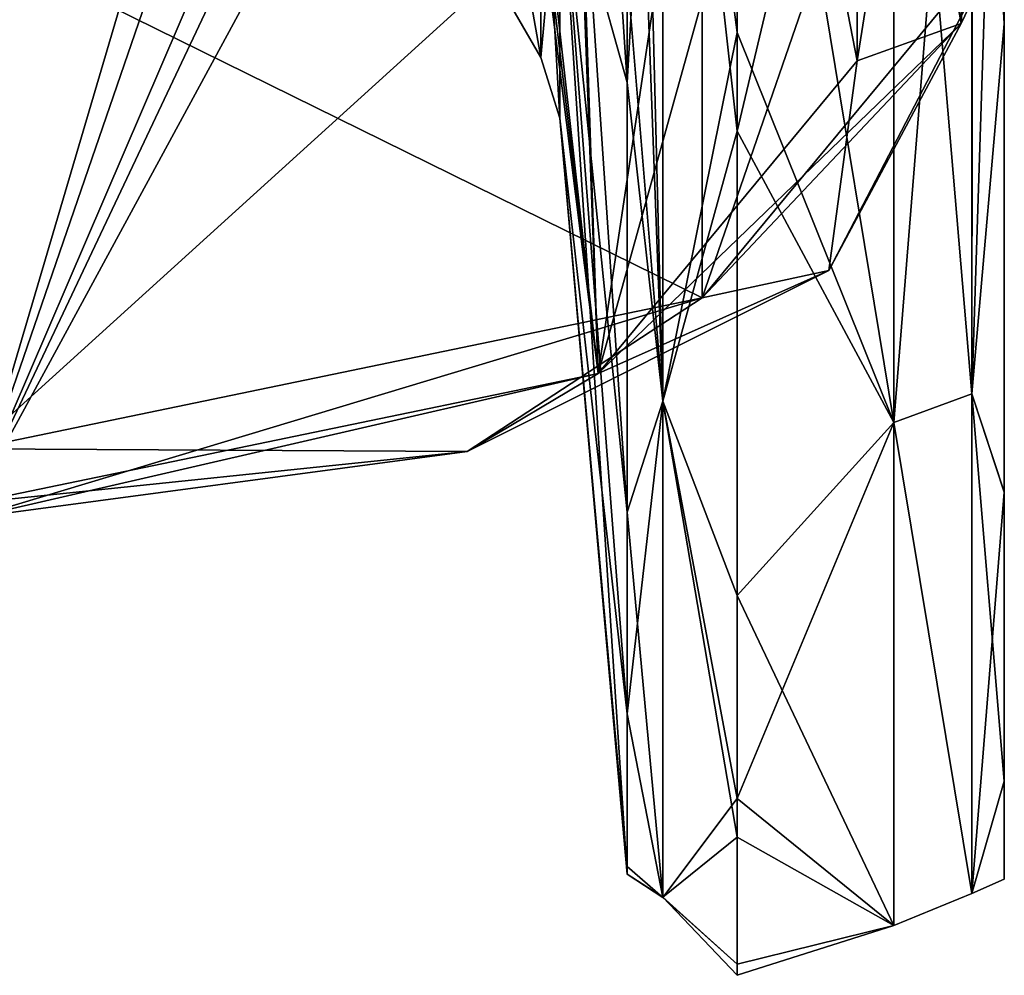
# Model space of a CAD drawing. Header units: millimetres. Extents: x -122 to 122, y -98 to 94.
# Tile 422 of 533: x 95 to 108, y -63 to -50. Entities that reach past the tile are written whole.
import ezdxf

# ---------------------------------------------------------------- set-up
doc = ezdxf.new("R2010")
doc.units = ezdxf.units.MM
doc.header["$LTSCALE"] = 26.699852
for name, color, linetype in [('1743', 7, 'CONTINUOUS'), ('1746', 7, 'CONTINUOUS'), ('1747', 7, 'CONTINUOUS'), ('1748', 7, 'CONTINUOUS'), ('1754', 7, 'CONTINUOUS'), ('1757', 7, 'CONTINUOUS'), ('1800', 7, 'CONTINUOUS'), ('1802', 7, 'CONTINUOUS'), ('1837', 7, 'CONTINUOUS'), ('1872', 7, 'CONTINUOUS'), ('1873', 7, 'CONTINUOUS'), ('1877', 7, 'CONTINUOUS'), ('1878', 7, 'CONTINUOUS'), ('1959', 7, 'CONTINUOUS'), ('1960', 7, 'CONTINUOUS')]:
    doc.layers.add(name, color=color, linetype=linetype)

msp = doc.modelspace()

# ---------------------------------------------------------------- linework, layer by layer
at = {"layer": '1743', "color": 250, "linetype": 'Continuous', "true_color": 0x323232}
for points in [[(108.5, -50.138, -36.045), (108.5, -41.63, -45.607), (108.5, -26.819, -42.241), (108.5, -50.138, -36.045)], [(108.5, -40.92, -28.793), (108.5, -50.138, -36.045), (108.5, -26.819, -42.241), (108.5, -40.92, -28.793)], [(108.5, -27.073, 42.839), (108.5, -50.139, 36.043), (108.5, -26.819, 42.241), (108.5, -27.073, 42.839)], [(108.5, -26.819, 42.241), (108.5, -50.139, 36.043), (108.5, -41.06, 28.596), (108.5, -26.819, 42.241)], [(108.5, -27.374, 43.413), (108.5, -50.139, 36.043), (108.5, -27.073, 42.839), (108.5, -27.374, 43.413)], [(108.5, -41.63, 45.607), (108.5, -50.139, 36.043), (108.5, -27.374, 43.413), (108.5, -41.63, 45.607)], [(108.5, -56.494, -24.928), (108.5, -50.138, -36.045), (108.5, -40.92, -28.793), (108.5, -56.494, -24.928)], [(108.5, -45.907, -19.903), (108.5, -56.494, -24.928), (108.5, -40.92, -28.793), (108.5, -45.907, -19.903)], [(108.5, -50.139, 36.043), (108.5, -56.496, 24.926), (108.5, -41.06, 28.596), (108.5, -50.139, 36.043)], [(108.5, -41.06, 28.596), (108.5, -56.496, 24.926), (108.5, -45.988, 19.715), (108.5, -41.06, 28.596)], [(108.5, -60.422, -12.739), (108.5, -56.494, -24.928), (108.5, -45.907, -19.903), (108.5, -60.422, -12.739)], [(108.5, -48.981, -10.221), (108.5, -60.422, -12.739), (108.5, -45.907, -19.903), (108.5, -48.981, -10.221)], [(108.5, -56.496, 24.926), (108.5, -60.422, 12.736), (108.5, -45.988, 19.715), (108.5, -56.496, 24.926)], [(108.5, -45.988, 19.715), (108.5, -60.422, 12.736), (108.5, -49.025, 10.009), (108.5, -45.988, 19.715)], [(108.5, -50.036, -0.106), (108.5, -60.422, -12.739), (108.5, -48.981, -10.221), (108.5, -50.036, -0.106)], [(108.5, -60.422, 12.736), (108.5, -61.75, -0.001), (108.5, -49.025, 10.009), (108.5, -60.422, 12.736)], [(108.5, -49.025, 10.009), (108.5, -61.75, -0.001), (108.5, -50.036, -0.106), (108.5, -49.025, 10.009)], [(108.5, -61.75, -0.001), (108.5, -60.422, -12.739), (108.5, -50.036, -0.106), (108.5, -61.75, -0.001)]]:
    msp.add_3dface(points, dxfattribs=at)
at = {"layer": '1746', "color": 250, "linetype": 'Continuous', "true_color": 0x323232}
for points in [[(107, -42.641, 46.715), (104.874, -42.641, 46.715), (104.874, -51.599, 36.58), (107, -42.641, 46.715)], [(107, -55.55, 30.244), (107, -42.641, 46.715), (104.874, -51.599, 36.58), (107, -55.55, 30.244)], [(107, -42.641, -46.715), (107, -55.55, -30.245), (104.874, -42.641, -46.715), (107, -42.641, -46.715)], [(104.874, -42.641, -46.715), (107, -55.55, -30.245), (104.874, -50.257, -38.403), (104.874, -42.641, -46.715)], [(104.874, -50.257, -38.403), (107, -55.55, -30.245), (104.874, -57.901, -25.457), (104.874, -50.257, -38.403)], [(104.874, -60.656, 17.928), (107, -55.55, 30.244), (104.874, -51.599, 36.58), (104.874, -60.656, 17.928)], [(107, -62.379, 10.463), (107, -55.55, 30.244), (104.874, -60.656, 17.928), (107, -62.379, 10.463)], [(107, -55.55, -30.245), (107, -62.379, -10.463), (104.874, -57.901, -25.457), (107, -55.55, -30.245)], [(104.874, -57.901, -25.457), (107, -62.379, -10.463), (104.874, -61.179, -16.052), (104.874, -57.901, -25.457)], [(104.874, -62.905, 6.596), (107, -62.379, 10.463), (104.874, -60.656, 17.928), (104.874, -62.905, 6.596)], [(104.874, -61.179, -16.052), (107, -62.379, -10.463), (104.874, -63.055, -4.962), (104.874, -61.179, -16.052)], [(107, -62.379, -10.463), (107, -62.379, 10.463), (104.874, -63.055, -4.962), (107, -62.379, -10.463)], [(104.874, -63.055, -4.962), (107, -62.379, 10.463), (104.874, -62.905, 6.596), (104.874, -63.055, -4.962)]]:
    msp.add_3dface(points, dxfattribs=at)
at = {"layer": '1747', "color": 250, "linetype": 'Continuous', "true_color": 0x323232}
for points in [[(102.465, -37.075, 35.633), (102.465, -47.674, 19.272), (103.38, -50.937, 35.137), (102.465, -37.075, 35.633)], [(103.38, -42.233, 45.228), (102.465, -37.075, 35.633), (103.38, -50.937, 35.137), (103.38, -42.233, 45.228)], [(102.465, -47.78, -19.008), (102.465, -43.297, -27.742), (103.38, -56.769, -24.628), (102.465, -47.78, -19.008)], [(103.38, -56.769, -24.628), (102.465, -43.297, -27.742), (103.38, -49.447, -37.205), (103.38, -56.769, -24.628)], [(102.465, -47.674, 19.272), (102.465, -51.422, 0.142), (103.38, -59.504, 16.986), (102.465, -47.674, 19.272)], [(103.38, -50.937, 35.137), (102.465, -47.674, 19.272), (103.38, -59.504, 16.986), (103.38, -50.937, 35.137)], [(102.465, -51.422, 0.142), (102.465, -47.78, -19.008), (103.38, -61.682, -4.953), (102.465, -51.422, 0.142)], [(103.38, -61.682, -4.953), (102.465, -47.78, -19.008), (103.38, -56.769, -24.628), (103.38, -61.682, -4.953)], [(103.38, -59.504, 16.986), (102.465, -51.422, 0.142), (103.38, -61.578, 6.117), (103.38, -59.504, 16.986)], [(103.38, -61.578, 6.117), (102.465, -51.422, 0.142), (103.38, -61.682, -4.953), (103.38, -61.578, 6.117)]]:
    msp.add_3dface(points, dxfattribs=at)
at = {"layer": '1748', "color": 250, "linetype": 'Continuous', "true_color": 0x323232}
for points in [[(85.236, -35.981, 38.32), (100.601, -35.981, 38.32), (94.5, -56.642, 74.107), (85.236, -35.981, 38.32)], [(100.601, -35.981, 38.32), (100.933, -37.946, 41.724), (94.5, -56.642, 74.107), (100.601, -35.981, 38.32)], [(100.933, -37.946, 41.724), (101.388, -40.62, 46.356), (94.5, -56.642, 74.107), (100.933, -37.946, 41.724)], [(94.5, -56.642, 74.107), (101.388, -40.62, 46.356), (101.764, -41.286, 47.51), (94.5, -56.642, 74.107)], [(102.549, -41.805, 48.408), (94.5, -56.642, 74.107), (101.764, -41.286, 47.51), (102.549, -41.805, 48.408)], [(102.985, -54.885, 71.063), (94.5, -56.642, 74.107), (102.549, -41.805, 48.408), (102.985, -54.885, 71.063)], [(104.874, -42.257, 49.192), (102.985, -54.885, 71.063), (102.549, -41.805, 48.408), (104.874, -42.257, 49.192)], [(106.5, -50.642, 63.715), (102.985, -54.885, 71.063), (106.5, -42.257, 49.192), (106.5, -50.642, 63.715)], [(106.5, -42.257, 49.192), (102.985, -54.885, 71.063), (104.874, -42.257, 49.192), (106.5, -42.257, 49.192)]]:
    msp.add_3dface(points, dxfattribs=at)
at = {"layer": '1754', "color": 250, "linetype": 'Continuous', "true_color": 0x323232}
for points in [[(101.427, -49.25, 0), (101.427, -46.188, -17.096), (102.205, -50.596, 0.14), (101.427, -49.25, 0)], [(102.205, -50.596, 0.14), (101.427, -46.188, -17.096), (102.205, -47.012, -18.704), (102.205, -50.596, 0.14)], [(101.427, -46.188, 17.096), (101.427, -49.25, 0), (102.205, -50.596, 0.14), (101.427, -46.188, 17.096)], [(102.205, -46.909, 18.962), (101.427, -46.188, 17.096), (102.205, -50.596, 0.14), (102.205, -46.909, 18.962)]]:
    msp.add_3dface(points, dxfattribs=at)
at = {"layer": '1757', "color": 250, "linetype": 'Continuous', "true_color": 0x323232}
for points in [[(94.5, -48.982, 80.839), (104.399, -53.86, 73.288), (104.399, -46.932, 77.288), (94.5, -48.982, 80.839)], [(104.399, -53.86, 73.288), (108.5, -48.91, 64.715), (104.399, -46.932, 77.288), (104.399, -53.86, 73.288)], [(94.5, -55.91, 76.839), (104.399, -53.86, 73.288), (94.5, -48.982, 80.839), (94.5, -55.91, 76.839)]]:
    msp.add_3dface(points, dxfattribs=at)
at = {"layer": '1800', "color": 250, "linetype": 'Continuous', "true_color": 0x323232}
for points in [[(94.5, -56.642, -74.107), (100.601, -35.981, -38.32), (85.236, -35.981, -38.32), (94.5, -56.642, -74.107)], [(102.985, -54.885, -71.063), (100.601, -35.981, -38.32), (94.5, -56.642, -74.107), (102.985, -54.885, -71.063)], [(101.057, -38.679, -42.994), (100.601, -35.981, -38.32), (102.985, -54.885, -71.063), (101.057, -38.679, -42.994)], [(101.388, -40.62, -46.356), (101.057, -38.679, -42.994), (102.985, -54.885, -71.063), (101.388, -40.62, -46.356)], [(102.496, -41.78, -48.365), (101.388, -40.62, -46.356), (102.985, -54.885, -71.063), (102.496, -41.78, -48.365)], [(104.874, -42.257, -49.192), (102.496, -41.78, -48.365), (102.985, -54.885, -71.063), (104.874, -42.257, -49.192)], [(106.5, -50.642, -63.715), (104.874, -42.257, -49.192), (102.985, -54.885, -71.063), (106.5, -50.642, -63.715)], [(106.5, -42.257, -49.192), (104.874, -42.257, -49.192), (106.5, -50.642, -63.715), (106.5, -42.257, -49.192)]]:
    msp.add_3dface(points, dxfattribs=at)
at = {"layer": '1802', "color": 250, "linetype": 'Continuous', "true_color": 0x323232}
for points in [[(108.5, -41.982, -68.715), (108.5, -48.91, -64.715), (104.399, -53.86, -73.288), (108.5, -41.982, -68.715)], [(108.5, -41.982, -68.715), (104.399, -53.86, -73.288), (104.399, -46.932, -77.288), (108.5, -41.982, -68.715)], [(104.399, -53.86, -73.288), (94.5, -55.91, -76.839), (104.399, -46.932, -77.288), (104.399, -53.86, -73.288)], [(104.399, -46.932, -77.288), (94.5, -55.91, -76.839), (94.5, -48.982, -80.839), (104.399, -46.932, -77.288)]]:
    msp.add_3dface(points, dxfattribs=at)
at = {"layer": '1837', "color": 250, "linetype": 'Continuous', "true_color": 0x323232}
for points in [[(102.465, -51.422, 0.142), (102.465, -47.674, 19.272), (102.205, -46.909, 18.962), (102.465, -51.422, 0.142)], [(102.465, -51.422, 0.142), (102.205, -46.909, 18.962), (102.205, -50.596, 0.14), (102.465, -51.422, 0.142)], [(102.465, -47.78, -19.008), (102.205, -50.596, 0.14), (102.205, -47.012, -18.704), (102.465, -47.78, -19.008)], [(102.465, -47.78, -19.008), (102.465, -51.422, 0.142), (102.205, -50.596, 0.14), (102.465, -47.78, -19.008)]]:
    msp.add_3dface(points, dxfattribs=at)
at = {"layer": '1872', "color": 250, "linetype": 'Continuous', "true_color": 0x323232}
for points in [[(104.399, -53.86, -73.288), (108.5, -48.91, -64.715), (106.117, -53.489, -69.816), (104.399, -53.86, -73.288)], [(108.5, -48.91, -64.715), (107.914, -50.135, -64.008), (106.117, -53.489, -69.816), (108.5, -48.91, -64.715)], [(106.5, -50.642, -63.715), (102.985, -54.885, -71.063), (107.914, -50.135, -64.008), (106.5, -50.642, -63.715)], [(107.914, -50.135, -64.008), (102.985, -54.885, -71.063), (106.117, -53.489, -69.816), (107.914, -50.135, -64.008)], [(106.117, -53.489, -69.816), (102.985, -54.885, -71.063), (101.207, -55.944, -74.069), (106.117, -53.489, -69.816)], [(104.399, -53.86, -73.288), (106.117, -53.489, -69.816), (101.207, -55.944, -74.069), (104.399, -53.86, -73.288)], [(94.5, -55.91, -76.839), (104.399, -53.86, -73.288), (94.5, -56.842, -75.625), (94.5, -55.91, -76.839)], [(104.399, -53.86, -73.288), (101.207, -55.944, -74.069), (94.5, -56.842, -75.625), (104.399, -53.86, -73.288)], [(102.985, -54.885, -71.063), (94.5, -56.642, -74.107), (101.207, -55.944, -74.069), (102.985, -54.885, -71.063)], [(101.207, -55.944, -74.069), (94.5, -56.642, -74.107), (94.5, -56.842, -75.625), (101.207, -55.944, -74.069)]]:
    msp.add_3dface(points, dxfattribs=at)
at = {"layer": '1873', "color": 250, "linetype": 'Continuous', "true_color": 0x323232}
for points in [[(106.5, -42.257, -49.192), (107.914, -50.135, -64.008), (107.914, -41.75, -49.485), (106.5, -42.257, -49.192)], [(107.914, -50.135, -64.008), (108.5, -48.91, -64.715), (107.914, -41.75, -49.485), (107.914, -50.135, -64.008)], [(106.5, -42.257, -49.192), (106.5, -50.642, -63.715), (107.914, -50.135, -64.008), (106.5, -42.257, -49.192)]]:
    msp.add_3dface(points, dxfattribs=at)
at = {"layer": '1877', "color": 250, "linetype": 'Continuous', "true_color": 0x323232}
for points in [[(108.5, -48.91, 64.715), (104.399, -53.86, 73.288), (107.914, -50.135, 64.008), (108.5, -48.91, 64.715)], [(104.399, -53.86, 73.288), (106.117, -53.489, 69.816), (107.914, -50.135, 64.008), (104.399, -53.86, 73.288)], [(106.117, -53.489, 69.816), (106.5, -50.642, 63.715), (107.914, -50.135, 64.008), (106.117, -53.489, 69.816)], [(102.985, -54.885, 71.063), (106.5, -50.642, 63.715), (106.117, -53.489, 69.816), (102.985, -54.885, 71.063)], [(101.207, -55.944, 74.069), (102.985, -54.885, 71.063), (106.117, -53.489, 69.816), (101.207, -55.944, 74.069)], [(104.399, -53.86, 73.288), (101.207, -55.944, 74.069), (106.117, -53.489, 69.816), (104.399, -53.86, 73.288)], [(104.399, -53.86, 73.288), (94.5, -55.91, 76.839), (101.207, -55.944, 74.069), (104.399, -53.86, 73.288)], [(94.5, -56.642, 74.107), (102.985, -54.885, 71.063), (94.5, -56.842, 75.625), (94.5, -56.642, 74.107)], [(94.5, -56.842, 75.625), (102.985, -54.885, 71.063), (101.207, -55.944, 74.069), (94.5, -56.842, 75.625)], [(94.5, -55.91, 76.839), (94.5, -56.842, 75.625), (101.207, -55.944, 74.069), (94.5, -55.91, 76.839)]]:
    msp.add_3dface(points, dxfattribs=at)
at = {"layer": '1878', "color": 250, "linetype": 'Continuous', "true_color": 0x323232}
for points in [[(108.5, -40.525, 50.192), (108.5, -48.91, 64.715), (107.914, -50.135, 64.008), (108.5, -40.525, 50.192)], [(108.5, -40.525, 50.192), (107.914, -50.135, 64.008), (107.928, -41.738, 49.492), (108.5, -40.525, 50.192)], [(106.5, -50.642, 63.715), (106.5, -42.257, 49.192), (107.914, -41.75, 49.485), (106.5, -50.642, 63.715)], [(107.914, -50.135, 64.008), (106.5, -50.642, 63.715), (107.914, -41.75, 49.485), (107.914, -50.135, 64.008)], [(107.928, -41.738, 49.492), (107.914, -50.135, 64.008), (107.914, -41.75, 49.485), (107.928, -41.738, 49.492)]]:
    msp.add_3dface(points, dxfattribs=at)
at = {"layer": '1959', "color": 250, "linetype": 'Continuous', "true_color": 0x323232}
for points in [[(103.38, -42.233, 45.228), (103.38, -50.937, 35.137), (103.862, -42.521, 46.291), (103.38, -42.233, 45.228)], [(103.38, -49.447, -37.205), (103.38, -42.233, -45.228), (103.861, -55.261, -29.951), (103.38, -49.447, -37.205)], [(103.861, -55.261, -29.951), (103.38, -42.233, -45.228), (103.531, -42.39, -45.814), (103.861, -55.261, -29.951)], [(103.861, -42.521, -46.29), (103.861, -55.261, -29.951), (103.531, -42.39, -45.814), (103.861, -42.521, -46.29)], [(103.862, -42.521, 46.291), (103.38, -50.937, 35.137), (103.861, -55.262, 29.95), (103.862, -42.521, 46.291)], [(104.874, -42.641, -46.715), (104.874, -50.257, -38.403), (103.861, -42.521, -46.29), (104.874, -42.641, -46.715)], [(104.874, -50.257, -38.403), (103.861, -55.261, -29.951), (103.861, -42.521, -46.29), (104.874, -50.257, -38.403)], [(104.874, -51.599, 36.58), (103.862, -42.521, 46.291), (103.861, -55.262, 29.95), (104.874, -51.599, 36.58)], [(104.874, -51.599, 36.58), (104.874, -42.641, 46.715), (103.862, -42.521, 46.291), (104.874, -51.599, 36.58)], [(103.38, -56.769, -24.628), (103.38, -49.447, -37.205), (103.861, -55.261, -29.951), (103.38, -56.769, -24.628)], [(104.874, -50.257, -38.403), (104.874, -57.901, -25.457), (103.861, -55.261, -29.951), (104.874, -50.257, -38.403)], [(103.38, -50.937, 35.137), (103.38, -59.504, 16.986), (103.861, -55.262, 29.95), (103.38, -50.937, 35.137)], [(104.874, -60.656, 17.928), (104.874, -51.599, 36.58), (103.861, -55.262, 29.95), (104.874, -60.656, 17.928)], [(103.861, -61.996, -10.359), (103.38, -56.769, -24.628), (103.861, -55.261, -29.951), (103.861, -61.996, -10.359)], [(103.861, -55.262, 29.95), (103.38, -59.504, 16.986), (103.861, -61.997, 10.358), (103.861, -55.262, 29.95)], [(104.874, -57.901, -25.457), (104.874, -61.179, -16.052), (103.861, -55.261, -29.951), (104.874, -57.901, -25.457)], [(104.874, -61.179, -16.052), (103.861, -61.996, -10.359), (103.861, -55.261, -29.951), (104.874, -61.179, -16.052)], [(104.874, -60.656, 17.928), (103.861, -55.262, 29.95), (103.861, -61.997, 10.358), (104.874, -60.656, 17.928)], [(103.38, -61.682, -4.953), (103.38, -56.769, -24.628), (103.861, -61.996, -10.359), (103.38, -61.682, -4.953)], [(103.38, -59.504, 16.986), (103.38, -61.578, 6.117), (103.861, -61.997, 10.358), (103.38, -59.504, 16.986)], [(104.874, -62.905, 6.596), (104.874, -60.656, 17.928), (103.861, -61.997, 10.358), (104.874, -62.905, 6.596)], [(104.874, -61.179, -16.052), (104.874, -63.055, -4.962), (103.861, -61.996, -10.359), (104.874, -61.179, -16.052)], [(103.38, -61.578, 6.117), (103.38, -61.682, -4.953), (103.861, -61.997, 10.358), (103.38, -61.578, 6.117)], [(103.861, -61.997, 10.358), (103.38, -61.682, -4.953), (103.861, -61.996, -10.359), (103.861, -61.997, 10.358)], [(104.874, -63.055, -4.962), (104.874, -62.905, 6.596), (103.861, -61.996, -10.359), (104.874, -63.055, -4.962)], [(104.874, -62.905, 6.596), (103.861, -61.997, 10.358), (103.861, -61.996, -10.359), (104.874, -62.905, 6.596)]]:
    msp.add_3dface(points, dxfattribs=at)
at = {"layer": '1960', "color": 250, "linetype": 'Continuous', "true_color": 0x323232}
for points in [[(108.5, -50.139, 36.043), (108.5, -41.63, 45.607), (108.061, -55.164, 30.034), (108.5, -50.139, 36.043)], [(108.061, -55.164, 30.034), (108.5, -41.63, 45.607), (108.061, -42.345, 46.39), (108.061, -55.164, 30.034)], [(108.5, -41.63, -45.607), (108.5, -50.138, -36.045), (108.071, -42.338, -46.383), (108.5, -41.63, -45.607)], [(107, -42.641, -46.715), (108.071, -42.338, -46.383), (108.061, -55.164, -30.034), (107, -42.641, -46.715)], [(107, -42.641, 46.715), (107, -55.55, 30.244), (108.061, -42.345, 46.39), (107, -42.641, 46.715)], [(107, -55.55, 30.244), (108.061, -55.164, 30.034), (108.061, -42.345, 46.39), (107, -55.55, 30.244)], [(108.071, -42.338, -46.383), (108.5, -50.138, -36.045), (108.061, -55.164, -30.034), (108.071, -42.338, -46.383)], [(107, -55.55, -30.245), (107, -42.641, -46.715), (108.061, -55.164, -30.034), (107, -55.55, -30.245)], [(108.5, -50.138, -36.045), (108.5, -56.494, -24.928), (108.061, -55.164, -30.034), (108.5, -50.138, -36.045)], [(108.5, -56.496, 24.926), (108.5, -50.139, 36.043), (108.061, -55.164, 30.034), (108.5, -56.496, 24.926)], [(107, -55.55, 30.244), (108.061, -61.945, 10.391), (108.061, -55.164, 30.034), (107, -55.55, 30.244)], [(107, -55.55, -30.245), (108.061, -55.164, -30.034), (108.061, -61.945, -10.391), (107, -55.55, -30.245)], [(108.5, -56.494, -24.928), (108.5, -60.422, -12.739), (108.061, -55.164, -30.034), (108.5, -56.494, -24.928)], [(108.061, -55.164, -30.034), (108.5, -60.422, -12.739), (108.061, -61.945, -10.391), (108.061, -55.164, -30.034)], [(108.061, -61.945, 10.391), (108.5, -56.496, 24.926), (108.061, -55.164, 30.034), (108.061, -61.945, 10.391)], [(107, -55.55, 30.244), (107, -62.379, 10.463), (108.061, -61.945, 10.391), (107, -55.55, 30.244)], [(107, -62.379, -10.463), (107, -55.55, -30.245), (108.061, -61.945, -10.391), (107, -62.379, -10.463)], [(108.5, -60.422, 12.736), (108.5, -56.496, 24.926), (108.061, -61.945, 10.391), (108.5, -60.422, 12.736)], [(108.5, -60.422, -12.739), (108.5, -61.75, -0.001), (108.061, -61.945, -10.391), (108.5, -60.422, -12.739)], [(108.5, -61.75, -0.001), (108.5, -60.422, 12.736), (108.061, -61.945, 10.391), (108.5, -61.75, -0.001)], [(108.061, -61.945, -10.391), (108.5, -61.75, -0.001), (108.061, -61.945, 10.391), (108.061, -61.945, -10.391)], [(107, -62.379, 10.463), (107, -62.379, -10.463), (108.061, -61.945, -10.391), (107, -62.379, 10.463)], [(107, -62.379, 10.463), (108.061, -61.945, -10.391), (108.061, -61.945, 10.391), (107, -62.379, 10.463)]]:
    msp.add_3dface(points, dxfattribs=at)

doc.saveas('drawing.dxf')
